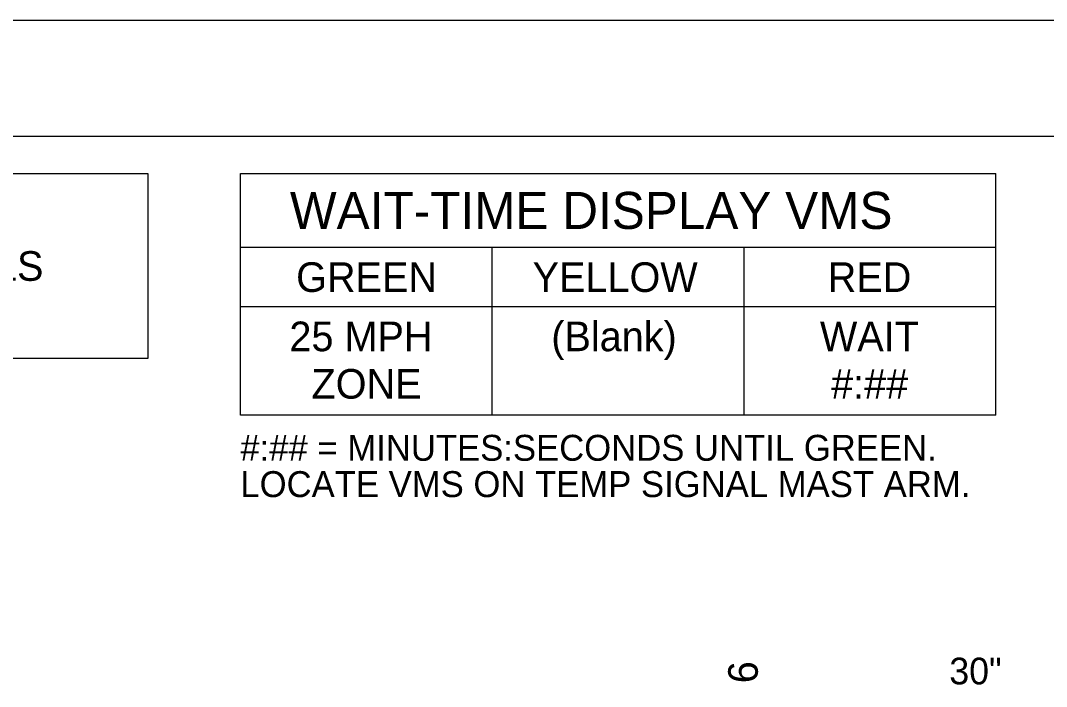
# Model space of a CAD drawing. Extents: x 99982 to 100176, y 99905 to 100011.
# Drawn here: x 100062.228 to 100064.999, y 99918.89 to 99920.687 of the extents above; entities that cross this region are included whole.
import ezdxf

# ---------------------------------------------------------------- set-up
doc = ezdxf.new("R2010")
doc.units = 0
for name, color, linetype in [('SH_GI_PlotLimits', 7, 'Continuous'), ('SH_GI_SheetBorder', 7, 'Continuous'), ('SH_TI_Tables', 7, 'Continuous'), ('TR_SN_ConstructionSigns', 7, 'Continuous'), ('TR_WZ_PortableChangeMessageSign', 7, 'Continuous'), ('TR_WZ_WorkZoneTextCurrent', 7, 'Continuous')]:
    doc.layers.add(name, color=color, linetype=linetype)

msp = doc.modelspace()

# ---------------------------------------------------------------- linework, layer by layer
at = {"layer": 'SH_GI_PlotLimits'}
msp.add_lwpolyline([(100059.0625, 99909.6875), (100076.0625, 99909.6875), (100076.0625, 99920.6875), (100059.0625, 99920.6875)], close=True, dxfattribs=at)
at = {"layer": 'SH_GI_SheetBorder'}
msp.add_line((100060, 99920.375), (100075.75, 99920.375), dxfattribs=at)
at = {"layer": 'SH_TI_Tables'}
msp.add_lwpolyline([(100060.1, 99920.275), (100062.5718, 99920.275), (100062.5718, 99919.775), (100060.1, 99919.775)], close=True, dxfattribs=at)
at = {"layer": 'TR_WZ_PortableChangeMessageSign'}
for p, q in [((100062.8218, 99920.275), (100064.8618, 99920.275)), ((100062.8218, 99919.6227), (100062.8218, 99920.275)), ((100064.8618, 99919.6227), (100064.8618, 99920.275)), ((100064.8618, 99920.075), (100062.8218, 99920.075)), ((100063.5018, 99919.6227), (100063.5018, 99920.075)), ((100064.1818, 99919.6227), (100064.1818, 99920.075)), ((100063.5018, 99919.915), (100062.8218, 99919.915)), ((100064.1818, 99919.915), (100063.5018, 99919.915)), ((100064.8618, 99919.915), (100064.1818, 99919.915)), ((100064.8618, 99919.6227), (100062.8218, 99919.6227))]:
    msp.add_line(p, q, dxfattribs=at)

# ---------------------------------------------------------------- texts
at = {"layer": 'SH_TI_Tables'}
msp.add_text('AND INTERSECTING ROADWAY DETAILS', height=0.08, rotation=360, dxfattribs=at).set_placement((100060.18, 99919.985))
at = {"layer": 'TR_SN_ConstructionSigns'}
msp.add_text('30"', height=0.072, rotation=360, dxfattribs=at).set_placement((100064.7363, 99918.8959))
at = {"layer": 'TR_WZ_PortableChangeMessageSign'}
for s, height, p in [('WAIT-TIME DISPLAY VMS', 0.1, (100062.9556, 99920.125)), ('GREEN', 0.08, (100062.9724, 99919.955)), ('YELLOW', 0.08, (100063.6109, 99919.955)), ('RED', 0.08, (100064.4078, 99919.955)), ('25 MPH', 0.08, (100062.9542, 99919.795)), ('(Blank)', 0.08, (100063.6614, 99919.795)), ('WAIT', 0.08, (100064.3868, 99919.795)), ('ZONE', 0.08, (100063.0139, 99919.667)), ('#:##', 0.08, (100064.4169, 99919.667)), ('#:## = MINUTES:SECONDS UNTIL GREEN.', 0.07, (100062.8218, 99919.4993)), ('LOCATE VMS ON TEMP SIGNAL MAST ARM.', 0.07, (100062.8218, 99919.4013))]:
    msp.add_text(s, height=height, rotation=360, dxfattribs=at).set_placement(p)
at = {"layer": 'TR_WZ_WorkZoneTextCurrent'}
msp.add_text('6', height=0.08, rotation=90, dxfattribs=at).set_placement((100064.2191, 99918.8988))

doc.saveas('drawing.dxf')
